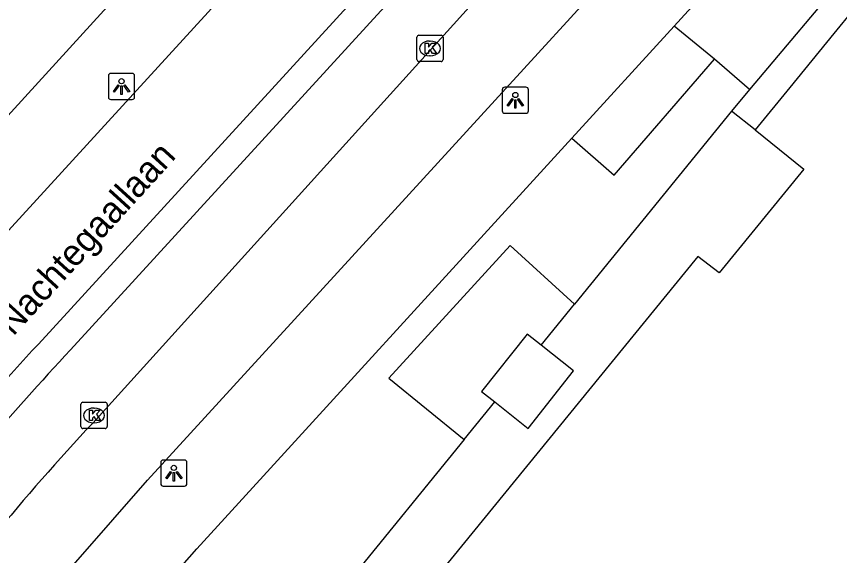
# Model space of a CAD drawing. Extents: x 161772 to 163123, y 383092 to 383917.
# Drawn here: x 161889.11 to 161920.53, y 383232.14 to 383252.71 of the extents above; entities that cross this region are included whole.
import ezdxf

# ---------------------------------------------------------------- set-up
doc = ezdxf.new("R2010")
doc.units = 0
for name, color, linetype in [('IMGEO_Fietspad_gesloten', 7, 'Continuous'), ('IMGEO_Groenvoorziening', 7, 'Continuous'), ('IMGEO_Kolk', 7, 'Continuous'), ('IMGEO_Lage_trafo', 7, 'Continuous'), ('IMGEO_Lichtpunt', 7, 'Continuous'), ('IMGEO_Openbare_ruimte_label', 7, 'Continuous'), ('IMGEO_Pand', 7, 'Continuous'), ('IMGEO_Parkeervlak_open', 7, 'Continuous'), ('IMGEO_Rijbaan_lokaal_gesloten', 7, 'Continuous'), ('IMGEO_Voetpad_gesloten', 7, 'Continuous'), ('IMGEO_Voetpad_halfverhard', 7, 'Continuous'), ('IMGEO_Voetpad_open', 7, 'Continuous')]:
    doc.layers.add(name, color=color, linetype=linetype)

msp = doc.modelspace()

# ---------------------------------------------------------------- linework, layer by layer
at = {"layer": 'IMGEO_Fietspad_gesloten'}
for points in [[(161953.961, 383317.758), (161942.798, 383304.121), (161935.389, 383295.477), (161886.612, 383242.159)], [(161889.95, 383240.214), (161918.598, 383271.518), (161939.704, 383294.768)]]:
    msp.add_lwpolyline(points, dxfattribs=at)
msp.add_arc((161980.571, 383156.526), 123.353, 137.27773, 142.35365, dxfattribs=at)
at = {"layer": 'IMGEO_Groenvoorziening'}
for points in [[(161917.095, 383249.921), (161915.758, 383251.09)], [(161910.41, 383241.737), (161907.956, 383243.978), (161903.331, 383238.914), (161906.204, 383236.574)]]:
    msp.add_lwpolyline(points, dxfattribs=at)
at = {"layer": 'IMGEO_Kolk'}
for p, q in [((161904.395, 383251.069), (161904.395, 383251.921)), ((161904.47, 383251.995), (161905.322, 383251.995)), ((161904.883, 383251.775), (161904.908, 383251.775)), ((161905.396, 383251.921), (161905.396, 383251.069)), ((161904.906, 383251.215), (161904.881, 383251.215)), ((161905.322, 383250.995), (161904.47, 383250.995)), ((161891.651, 383237.989), (161892.503, 383237.989)), ((161891.576, 383237.063), (161891.576, 383237.915)), ((161892.064, 383237.769), (161892.089, 383237.769)), ((161892.577, 383237.915), (161892.577, 383237.063)), ((161892.087, 383237.209), (161892.062, 383237.209)), ((161892.503, 383236.989), (161891.651, 383236.989))]:
    msp.add_line(p, q, dxfattribs=at)
for points in [[(161904.395, 383251.069), (161904.395, 383251.921)], [(161904.47, 383251.995), (161905.322, 383251.995)], [(161905.396, 383251.921), (161905.396, 383251.069)], [(161904.716, 383251.695), (161904.839, 383251.695), (161904.839, 383251.544), (161904.969, 383251.695), (161905.133, 383251.695), (161904.987, 383251.544), (161905.14, 383251.295), (161904.988, 383251.295), (161904.903, 383251.459), (161904.839, 383251.392), (161904.839, 383251.295), (161904.716, 383251.295), (161904.716, 383251.695)], [(161905.322, 383250.995), (161904.47, 383250.995)], [(161891.651, 383237.989), (161892.503, 383237.989)], [(161891.576, 383237.063), (161891.576, 383237.915)], [(161891.897, 383237.689), (161892.02, 383237.689), (161892.02, 383237.538), (161892.15, 383237.689), (161892.314, 383237.689), (161892.168, 383237.538), (161892.321, 383237.289), (161892.169, 383237.289), (161892.084, 383237.453), (161892.02, 383237.386), (161892.02, 383237.289), (161891.897, 383237.289), (161891.897, 383237.689)], [(161892.577, 383237.915), (161892.577, 383237.063)], [(161892.503, 383236.989), (161891.651, 383236.989)]]:
    msp.add_lwpolyline(points, dxfattribs=at)
for centre, start, end in [((161904.472, 383251.919), 91.552, 178.448), ((161904.472, 383251.919), 91.552, 178.448), ((161905.32, 383251.919), 1.552, 88.448), ((161905.32, 383251.919), 1.552, 88.448), ((161904.472, 383251.071), 181.552, 268.448), ((161904.472, 383251.071), 181.552, 268.448), ((161905.32, 383251.071), 271.552, 358.448), ((161905.32, 383251.071), 271.552, 358.448), ((161891.653, 383237.913), 91.552, 178.448), ((161891.653, 383237.913), 91.552, 178.448), ((161892.501, 383237.913), 1.552, 88.448), ((161892.501, 383237.913), 1.552, 88.448), ((161891.653, 383237.065), 181.552, 268.448), ((161891.653, 383237.065), 181.552, 268.448), ((161892.501, 383237.065), 271.552, 358.448), ((161892.501, 383237.065), 271.552, 358.448)]:
    msp.add_arc(centre, 0.0765, start, end, dxfattribs=at)
for centre, major_axis, ratio, start_param, end_param in [((161904.882, 383251.495), (-0.387, 0.002), 0.722429, 4.712389, 7.853982), ((161904.907, 383251.495), (-0.39, 0.002), 0.717154, 1.570796, 4.712389), ((161892.063, 383237.489), (-0.387, 0.002), 0.722429, 4.712389, 7.853982), ((161892.088, 383237.489), (-0.39, 0.002), 0.717154, 1.570796, 4.712389)]:
    msp.add_ellipse(centre, major_axis=major_axis, ratio=ratio, start_param=start_param, end_param=end_param, dxfattribs=at)
at = {"layer": 'IMGEO_Lage_trafo'}
for points in [[(161909.135, 383240.172), (161908.602, 383240.594), (161906.865, 383238.402), (161907.368, 383238.003)], [(161907.368, 383238.003), (161908.644, 383236.992), (161910.381, 383239.184), (161909.135, 383240.172)]]:
    msp.add_lwpolyline(points, dxfattribs=at)
at = {"layer": 'IMGEO_Lichtpunt'}
for p, q in [((161893.527, 383250.541), (161892.719, 383250.541)), ((161893.527, 383250.541), (161892.719, 383250.541)), ((161892.625, 383250.446), (161892.625, 383249.639)), ((161892.625, 383250.446), (161892.625, 383249.639)), ((161893.621, 383249.639), (161893.621, 383250.446)), ((161893.621, 383249.639), (161893.621, 383250.446)), ((161907.657, 383249.92), (161907.657, 383249.113)), ((161907.657, 383249.92), (161907.657, 383249.113)), ((161908.559, 383250.015), (161907.751, 383250.015)), ((161908.559, 383250.015), (161907.751, 383250.015)), ((161908.653, 383249.113), (161908.653, 383249.92)), ((161908.653, 383249.113), (161908.653, 383249.92)), ((161892.719, 383249.545), (161893.527, 383249.545)), ((161892.719, 383249.545), (161893.527, 383249.545)), ((161907.751, 383249.019), (161908.559, 383249.019)), ((161907.751, 383249.019), (161908.559, 383249.019)), ((161895.525, 383235.785), (161894.717, 383235.785)), ((161895.525, 383235.785), (161894.717, 383235.785)), ((161894.623, 383235.69), (161894.623, 383234.883)), ((161894.623, 383235.69), (161894.623, 383234.883)), ((161895.619, 383234.883), (161895.619, 383235.69)), ((161895.619, 383234.883), (161895.619, 383235.69)), ((161894.717, 383234.789), (161895.525, 383234.789)), ((161894.717, 383234.789), (161895.525, 383234.789))]:
    msp.add_line(p, q, dxfattribs=at)
for points in [[(161892.999, 383250.11), (161893.038, 383250.082), (161892.85, 383249.82), (161892.812, 383249.847), (161892.999, 383250.11)], [(161893.101, 383250.062), (161893.148, 383250.062), (161893.148, 383249.74), (161893.101, 383249.74), (161893.101, 383250.062)], [(161893.211, 383250.082), (161893.249, 383250.109), (161893.436, 383249.847), (161893.397, 383249.819), (161893.211, 383250.082)], [(161908.031, 383249.584), (161908.07, 383249.556), (161907.882, 383249.294), (161907.844, 383249.321), (161908.031, 383249.584)], [(161908.243, 383249.556), (161908.281, 383249.583), (161908.468, 383249.321), (161908.429, 383249.293), (161908.243, 383249.556)], [(161908.133, 383249.536), (161908.18, 383249.536), (161908.18, 383249.214), (161908.133, 383249.214), (161908.133, 383249.536)], [(161894.997, 383235.354), (161895.036, 383235.326), (161894.848, 383235.064), (161894.81, 383235.091), (161894.997, 383235.354)], [(161895.099, 383235.306), (161895.146, 383235.306), (161895.146, 383234.984), (161895.099, 383234.984), (161895.099, 383235.306)], [(161895.209, 383235.326), (161895.247, 383235.353), (161895.434, 383235.091), (161895.395, 383235.063), (161895.209, 383235.326)]]:
    msp.add_lwpolyline(points, dxfattribs=at)
for centre in [(161893.124, 383250.244), (161908.156, 383249.718), (161895.122, 383235.488)]:
    msp.add_circle(centre, 0.0994, dxfattribs=at)
for centre, start, end in [((161892.719, 383250.446), 90, 180), ((161892.719, 383250.446), 90, 180), ((161893.527, 383250.446), 0, 90), ((161893.527, 383250.446), 0, 90), ((161907.751, 383249.92), 90, 180), ((161907.751, 383249.92), 90, 180), ((161908.559, 383249.92), 0, 90), ((161908.559, 383249.92), 0, 90), ((161892.719, 383249.639), 180, 270), ((161892.719, 383249.639), 180, 270), ((161893.527, 383249.639), 270, 0), ((161893.527, 383249.639), 270, 360), ((161907.751, 383249.113), 180, 270), ((161907.751, 383249.113), 180, 270), ((161908.559, 383249.113), 270, 0), ((161908.559, 383249.113), 270, 360), ((161894.717, 383235.69), 90, 180), ((161894.717, 383235.69), 90, 180), ((161895.525, 383235.69), 0, 90), ((161895.525, 383235.69), 0, 90), ((161894.717, 383234.883), 180, 270), ((161894.717, 383234.883), 180, 270), ((161895.525, 383234.883), 270, 0), ((161895.525, 383234.883), 270, 360)]:
    msp.add_arc(centre, 0.0946, start, end, dxfattribs=at)
at = {"layer": 'IMGEO_Pand'}
for points in [[(161948.692, 383286.922), (161926.928, 383260.179), (161926.113, 383260.316), (161925.396, 383260.247), (161924.808, 383259.886), (161923.996, 383259.376), (161923.38, 383258.622), (161922.87, 383257.998), (161922.513, 383257.114), (161922.368, 383256.269), (161922.433, 383255.394), (161922.56, 383254.822), (161920.31, 383252.058), (161918.629, 383250), (161917.31, 383248.385)], [(161917.31, 383248.385), (161919.167, 383246.891), (161915.934, 383242.925), (161915.115, 383243.559), (161905.311, 383231.535), (161939.716, 383203.459), (161940.372, 383204.262), (161943.413, 383201.779), (161943.126, 383200.444)]]:
    msp.add_lwpolyline(points, dxfattribs=at)
at = {"layer": 'IMGEO_Parkeervlak_open'}
msp.add_lwpolyline([(161919.558, 383271.008), (161891.178, 383239.989)], dxfattribs=at)
msp.add_arc((161987.12, 383150.683), 131.074, 137.05165, 141.42383, dxfattribs=at)
at = {"layer": 'IMGEO_Rijbaan_lokaal_gesloten'}
for points in [[(161936.941, 383286.844), (161892.025, 383237.199)], [(161890.056, 383230.375), (161894.115, 383235.022), (161925.176, 383268.972), (161938.996, 383284.148), (161941.028, 383286.586)]]:
    msp.add_lwpolyline(points, dxfattribs=at)
msp.add_arc((161956.747, 383176.574), 88.681, 136.87233, 144.34086, dxfattribs=at)
at = {"layer": 'IMGEO_Voetpad_gesloten'}
for points in [[(161916.403, 383249.095), (161910.41, 383241.737)], [(161917.31, 383248.385), (161916.403, 383249.095)], [(161909.135, 383240.172), (161910.41, 383241.737)], [(161906.204, 383236.574), (161907.368, 383238.003)], [(161906.204, 383236.574), (161901.812, 383231.182), (161913.633, 383221.52)]]:
    msp.add_lwpolyline(points, dxfattribs=at)
at = {"layer": 'IMGEO_Voetpad_halfverhard'}
for points in [[(161947.115, 383286.904), (161926.722, 383261.652), (161924.881, 383263.332), (161919.034, 383256.173), (161920.997, 383254.575), (161917.095, 383249.921)], [(161917.095, 383249.921), (161916.403, 383249.095)]]:
    msp.add_lwpolyline(points, dxfattribs=at)
at = {"layer": 'IMGEO_Voetpad_open'}
for points in [[(161914.219, 383252.347), (161944.99, 383286.04)], [(161906.619, 383283.229), (161913.897, 383276.251), (161910.93, 383273.227), (161886.411, 383246.323)], [(161910.307, 383248.064), (161914.219, 383252.347)], [(161915.758, 383251.09), (161914.219, 383252.347)], [(161910.307, 383248.064), (161911.933, 383246.66), (161915.758, 383251.09)], [(161889.361, 383224.53), (161893.362, 383229.411), (161895.999, 383232.397), (161910.307, 383248.064)]]:
    msp.add_lwpolyline(points, dxfattribs=at)

# ---------------------------------------------------------------- texts
at = {"layer": 'IMGEO_Openbare_ruimte_label'}
msp.add_text('Nachtegaallaan', height=1, rotation=47.6762, dxfattribs=at).set_placement((161888.989, 383240.483))

doc.saveas('drawing.dxf')
